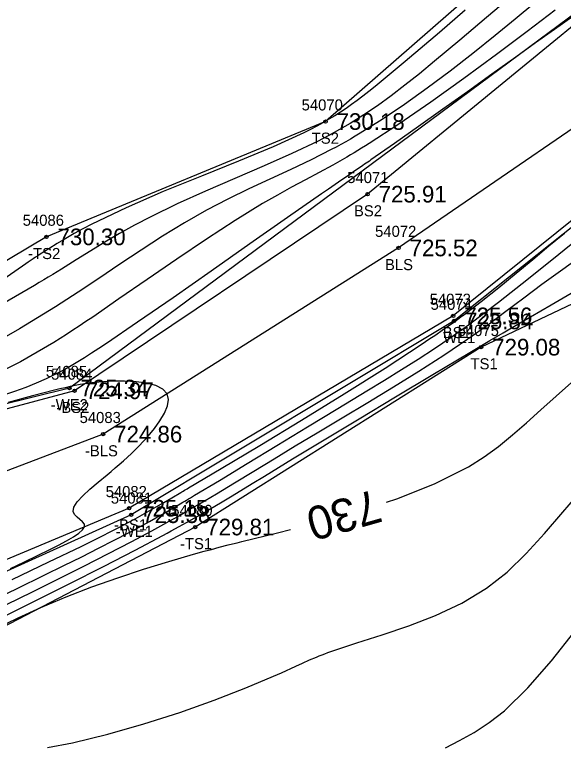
# Model space of a CAD drawing. Extents: x 1378535 to 1380697, y 997729 to 1000024.
# Drawn here: x 1379545.5 to 1379595, y 998849.6 to 998915.5 of the extents above; entities that cross this region are included whole.
import ezdxf

# ---------------------------------------------------------------- set-up
doc = ezdxf.new("R2010")
doc.units = 0
for name, color, linetype in [('RD_DTM_BkLn1', 7, 'Continuous'), ('RD_DTM_BkLn2', 7, 'Continuous'), ('RD_DTM_BkLn_txCode', 7, 'Continuous'), ('RD_DTM_Major1', 7, 'Continuous'), ('RD_DTM_Major1_Lbl', 7, 'Continuous'), ('RD_DTM_Minor1', 7, 'Continuous'), ('RD_EX_H2O', 7, 'Continuous'), ('RD_EX_H2O_txCode', 7, 'Continuous'), ('RD_EX_TX_H2O_ELEV', 7, 'Continuous'), ('RD_EX_TX_Misc_ELEV', 7, 'Continuous'), ('RD_SMD_Locator', 7, 'Continuous')]:
    doc.layers.add(name, color=color, linetype=linetype)

msp = doc.modelspace()

# ---------------------------------------------------------------- linework, layer by layer
at = {"layer": 'RD_DTM_BkLn1'}
for points in [[(1379671.069, 998947.908), (1379636.827, 998930.955), (1379605.186, 998911.649), (1379580.097, 998894.437), (1379553.453, 998877.652)], [(1379553.453, 998877.652), (1379522.751, 998865.974), (1379451.431, 998843.065), (1379379.342, 998825.397), (1379318.255, 998837.339), (1379265.677, 998824.822), (1379236.477, 998803.68), (1379246.946, 998781.52), (1379256.955, 998764.952), (1379266.258, 998734.328), (1379201.899, 998714.536)]]:
    msp.add_lwpolyline(points, dxfattribs=at)
at = {"layer": 'RD_DTM_BkLn2'}
for points in [[(1379660.439, 998956.621), (1379635.32, 998942.435), (1379597.334, 998926.658), (1379573.512, 998905.836), (1379548.348, 998895.437), (1379520.384, 998878.793)], [(1379663.886, 998950.121), (1379647.752, 998942.603), (1379634.064, 998936.73), (1379600.91, 998918.66), (1379577.302, 998899.287), (1379550.883, 998881.561), (1379521.593, 998873.746)], [(1379671.775, 998943.782), (1379640.108, 998924.255), (1379608.322, 998907.031), (1379585.019, 998888.315), (1379555.8, 998870.974), (1379525.725, 998858.388)], [(1379674.341, 998938.659), (1379643.601, 998920.545), (1379614.018, 998898.062), (1379587.543, 998885.495), (1379561.757, 998869.277), (1379529.754, 998852.608)]]:
    msp.add_lwpolyline(points, dxfattribs=at)
at = {"layer": 'RD_DTM_Major1'}
for points in [[(1379586.088, 998915.878), (1379583.774, 998913.871), (1379580.706, 998911.238), (1379577.979, 998908.984), (1379577.421, 998908.543), (1379576.885, 998908.128), (1379576.365, 998907.738), (1379575.858, 998907.369), (1379575.357, 998907.019), (1379574.859, 998906.685), (1379574.343, 998906.355), (1379573.819, 998906.036), (1379573.282, 998905.726), (1379572.729, 998905.421), (1379572.152, 998905.119), (1379571.547, 998904.816), (1379568.802, 998903.566), (1379565.673, 998902.264), (1379562.316, 998900.912), (1379558.884, 998899.513), (1379555.535, 998898.068), (1379552.423, 998896.579), (1379551.622, 998896.159), (1379550.844, 998895.732), (1379550.08, 998895.294), (1379549.322, 998894.842), (1379548.563, 998894.371), (1379547.794, 998893.878), (1379547.578, 998893.736), (1379547.36, 998893.593), (1379547.141, 998893.448), (1379546.697, 998893.151), (1379546.473, 998892.999), (1379544.068, 998891.351)], [(1379578.999, 998871.527), (1379579.933, 998871.829), (1379583.338, 998873.166), (1379586.392, 998874.704), (1379587.804, 998875.595), (1379589.12, 998876.552), (1379590.384, 998877.576), (1379591.64, 998878.67), (1379592.929, 998879.838), (1379594.297, 998881.082), (1379597.352, 998883.788)], [(1379545.11, 998865.539), (1379546.366, 998866.135), (1379547.55, 998866.704), (1379548.652, 998867.245), (1379549.445, 998867.647), (1379550.16, 998868.028), (1379550.772, 998868.386), (1379551.26, 998868.717), (1379551.601, 998869.019), (1379551.772, 998869.289), (1379551.762, 998869.533), (1379551.606, 998869.754), (1379551.366, 998869.963), (1379551.103, 998870.176), (1379550.877, 998870.405), (1379550.75, 998870.664), (1379550.81, 998871.078), (1379551.113, 998871.562), (1379551.613, 998872.105), (1379552.261, 998872.698), (1379553.011, 998873.331), (1379553.815, 998873.993), (1379554.182, 998874.297), (1379554.549, 998874.607), (1379554.917, 998874.922), (1379555.283, 998875.244), (1379555.648, 998875.573), (1379556.011, 998875.912), (1379556.267, 998876.159), (1379556.521, 998876.411), (1379556.773, 998876.668), (1379557.021, 998876.93), (1379557.266, 998877.197), (1379557.507, 998877.469), (1379558.077, 998878.161), (1379558.582, 998878.861), (1379558.985, 998879.547), (1379559.252, 998880.196), (1379559.344, 998880.784), (1379559.225, 998881.288), (1379558.835, 998881.718), (1379558.208, 998882.036), (1379557.392, 998882.253), (1379556.438, 998882.383), (1379555.394, 998882.437), (1379554.312, 998882.427), (1379553.894, 998882.409), (1379553.477, 998882.383), (1379553.063, 998882.349), (1379552.65, 998882.306), (1379552.239, 998882.256), (1379551.83, 998882.196), (1379551.383, 998882.122), (1379550.935, 998882.037), (1379550.484, 998881.943), (1379550.026, 998881.84), (1379549.557, 998881.728), (1379549.075, 998881.609), (1379547.088, 998881.091), (1379544.907, 998880.493)], [(1379543.791, 998860.139), (1379545.786, 998861.098), (1379547.835, 998862.026), (1379550.131, 998862.986), (1379552.448, 998863.879), (1379554.771, 998864.707), (1379557.083, 998865.472), (1379559.368, 998866.178), (1379561.611, 998866.826), (1379562.575, 998867.093), (1379563.219, 998867.267), (1379563.931, 998867.455), (1379564.72, 998867.659), (1379565.123, 998867.761), (1379565.532, 998867.864), (1379565.949, 998867.968), (1379569.184, 998868.764), (1379570.347, 998869.058)]]:
    msp.add_lwpolyline(points, dxfattribs=at)
at = {"layer": 'RD_DTM_Minor1'}
for points in [[(1379590.48, 998917.309), (1379588.018, 998915.218), (1379585.611, 998913.172), (1379583.341, 998911.265), (1379581.97, 998910.14), (1379580.669, 998909.105), (1379579.415, 998908.149), (1379578.188, 998907.263), (1379576.964, 998906.437), (1379575.723, 998905.661), (1379575.258, 998905.386), (1379574.785, 998905.115), (1379574.302, 998904.847), (1379573.807, 998904.581), (1379573.298, 998904.315), (1379572.772, 998904.049), (1379570.476, 998902.958), (1379567.968, 998901.841), (1379565.344, 998900.707), (1379562.701, 998899.56), (1379560.136, 998898.408), (1379557.745, 998897.256), (1379556.296, 998896.497), (1379554.932, 998895.734), (1379553.623, 998894.963), (1379552.335, 998894.176), (1379551.035, 998893.369), (1379549.691, 998892.534), (1379549.305, 998892.297), (1379548.913, 998892.056), (1379548.513, 998891.812), (1379548.104, 998891.565), (1379547.685, 998891.313), (1379547.255, 998891.056), (1379544.409, 998889.396)], [(1379592.379, 998916.524), (1379590.62, 998915.073), (1379588.811, 998913.597), (1379586.789, 998911.981), (1379584.739, 998910.39), (1379582.68, 998908.849), (1379580.63, 998907.383), (1379578.609, 998906.016), (1379576.634, 998904.774), (1379576.197, 998904.513), (1379575.762, 998904.26), (1379575.328, 998904.013), (1379574.894, 998903.771), (1379574.458, 998903.534), (1379574.021, 998903.301), (1379572.221, 998902.393), (1379570.374, 998901.517), (1379568.494, 998900.649), (1379566.594, 998899.765), (1379564.687, 998898.841), (1379562.787, 998897.852), (1379560.792, 998896.717), (1379558.821, 998895.508), (1379556.875, 998894.252), (1379554.956, 998892.974), (1379553.065, 998891.699), (1379551.203, 998890.454), (1379550.691, 998890.116), (1379550.179, 998889.781), (1379549.665, 998889.449), (1379549.147, 998889.118), (1379548.623, 998888.787), (1379548.09, 998888.455), (1379545.916, 998887.148), (1379543.619, 998885.843)], [(1379594.227, 998915.883), (1379591.705, 998913.96), (1379588.915, 998911.868), (1379585.977, 998909.709), (1379583.009, 998907.584), (1379580.129, 998905.598), (1379577.456, 998903.851), (1379577.108, 998903.634), (1379576.766, 998903.422), (1379576.429, 998903.217), (1379576.097, 998903.017), (1379575.769, 998902.822), (1379575.445, 998902.632), (1379574.17, 998901.909), (1379572.927, 998901.232), (1379571.694, 998900.574), (1379570.448, 998899.906), (1379569.167, 998899.202), (1379567.829, 998898.433), (1379565.374, 998896.925), (1379562.769, 998895.229), (1379560.097, 998893.427), (1379557.442, 998891.602), (1379554.887, 998889.837), (1379552.518, 998888.213), (1379551.902, 998887.798), (1379551.304, 998887.398), (1379550.718, 998887.012), (1379550.141, 998886.637), (1379549.569, 998886.273), (1379548.999, 998885.917), (1379547.517, 998885.03), (1379546, 998884.186), (1379544.431, 998883.384)], [(1379595.811, 998915.309), (1379594.152, 998914.141), (1379592.43, 998912.916), (1379590.656, 998911.646), (1379588.497, 998910.098), (1379586.3, 998908.524), (1379584.089, 998906.944), (1379581.888, 998905.38), (1379579.719, 998903.85), (1379577.606, 998902.376), (1379577.461, 998902.276), (1379577.316, 998902.176), (1379577.172, 998902.076), (1379577.028, 998901.977), (1379576.884, 998901.878), (1379576.741, 998901.779), (1379576.162, 998901.381), (1379575.582, 998900.982), (1379574.995, 998900.58), (1379573.788, 998899.75), (1379573.158, 998899.316), (1379570.072, 998897.169), (1379566.7, 998894.805), (1379563.213, 998892.357), (1379559.779, 998889.955), (1379556.567, 998887.734), (1379553.748, 998885.825), (1379553.055, 998885.366), (1379552.398, 998884.939), (1379551.771, 998884.541), (1379551.165, 998884.168), (1379550.573, 998883.817), (1379549.989, 998883.486), (1379549.159, 998883.045), (1379548.31, 998882.631), (1379547.426, 998882.238), (1379546.488, 998881.86), (1379545.478, 998881.491), (1379544.378, 998881.125)], [(1379542.969, 998862.43), (1379545.644, 998863.719), (1379548.193, 998864.956), (1379549.918, 998865.8), (1379551.533, 998866.599), (1379553.045, 998867.358), (1379554.462, 998868.082), (1379555.793, 998868.779), (1379557.043, 998869.452), (1379557.636, 998869.779), (1379558.219, 998870.105), (1379558.802, 998870.437), (1379559.394, 998870.779), (1379560.004, 998871.134), (1379560.64, 998871.508), (1379560.81, 998871.609), (1379560.983, 998871.711), (1379561.159, 998871.816), (1379561.338, 998871.922), (1379561.519, 998872.029), (1379561.703, 998872.139), (1379563.941, 998873.48), (1379566.451, 998874.995), (1379569.134, 998876.622), (1379571.892, 998878.3), (1379574.627, 998879.965), (1379577.24, 998881.557), (1379578.832, 998882.527), (1379580.36, 998883.469), (1379581.852, 998884.409), (1379583.336, 998885.377), (1379584.841, 998886.4), (1379586.395, 998887.507), (1379586.418, 998887.523), (1379586.441, 998887.54), (1379586.464, 998887.557), (1379586.488, 998887.574), (1379586.511, 998887.591), (1379586.534, 998887.608), (1379589.116, 998889.559), (1379591.815, 998891.686), (1379594.555, 998893.892), (1379597.263, 998896.079)], [(1379545.266, 998864.538), (1379548.575, 998866.131), (1379551.466, 998867.537), (1379552.443, 998868.018), (1379553.337, 998868.464), (1379554.16, 998868.88), (1379554.926, 998869.274), (1379555.648, 998869.654), (1379556.34, 998870.026), (1379556.968, 998870.372), (1379557.597, 998870.727), (1379558.244, 998871.097), (1379558.924, 998871.493), (1379559.654, 998871.922), (1379560.449, 998872.392), (1379560.562, 998872.458), (1379560.676, 998872.526), (1379560.792, 998872.595), (1379561.028, 998872.735), (1379561.149, 998872.806), (1379564.102, 998874.561), (1379567.574, 998876.64), (1379571.342, 998878.923), (1379575.185, 998881.288), (1379578.882, 998883.615), (1379582.21, 998885.785), (1379582.838, 998886.207), (1379583.444, 998886.62), (1379584.03, 998887.024), (1379584.6, 998887.424), (1379585.155, 998887.821), (1379585.726, 998888.236), (1379585.751, 998888.254), (1379585.777, 998888.273), (1379585.828, 998888.31), (1379585.853, 998888.329), (1379587.535, 998889.603), (1379589.15, 998890.883), (1379590.704, 998892.154), (1379592.202, 998893.403), (1379593.65, 998894.616), (1379595.053, 998895.777)], [(1379544.753, 998862.289), (1379547.093, 998863.441), (1379549.434, 998864.604), (1379551.73, 998865.757), (1379553.931, 998866.88), (1379555.99, 998867.95), (1379557.861, 998868.946), (1379558.398, 998869.238), (1379558.917, 998869.524), (1379559.422, 998869.805), (1379559.917, 998870.084), (1379560.407, 998870.362), (1379560.896, 998870.643), (1379561.099, 998870.761), (1379561.304, 998870.88), (1379561.509, 998871), (1379561.925, 998871.244), (1379562.135, 998871.368), (1379563.671, 998872.282), (1379565.31, 998873.271), (1379567.046, 998874.324), (1379568.872, 998875.434), (1379570.779, 998876.59), (1379572.761, 998877.784), (1379575.018, 998879.133), (1379577.322, 998880.512), (1379579.64, 998881.917), (1379581.938, 998883.343), (1379584.182, 998884.785), (1379586.339, 998886.238), (1379586.355, 998886.25), (1379586.371, 998886.261), (1379586.387, 998886.272), (1379586.419, 998886.294), (1379586.435, 998886.306), (1379588.134, 998887.516), (1379589.78, 998888.73), (1379591.402, 998889.947), (1379593.029, 998891.166), (1379594.691, 998892.385), (1379596.417, 998893.603)], [(1379544.208, 998861.054), (1379547.258, 998862.58), (1379550.4, 998864.164), (1379553.48, 998865.73), (1379556.342, 998867.206), (1379558.832, 998868.515), (1379559.223, 998868.724), (1379559.599, 998868.926), (1379560.309, 998869.313), (1379560.974, 998869.68), (1379561.662, 998870.068), (1379562.105, 998870.321), (1379562.324, 998870.447), (1379563.183, 998870.949), (1379564.049, 998871.465), (1379564.942, 998872.005), (1379565.883, 998872.58), (1379566.895, 998873.2), (1379567.999, 998873.875), (1379570.522, 998875.412), (1379573.399, 998877.154), (1379576.533, 998879.044), (1379579.827, 998881.021), (1379583.182, 998883.026), (1379586.514, 998885.007), (1379586.525, 998885.014), (1379586.53, 998885.017), (1379586.536, 998885.02), (1379587.136, 998885.376), (1379588.332, 998886.083), (1379589.534, 998886.791), (1379590.142, 998887.148), (1379593.851, 998889.31), (1379597.678, 998891.524)], [(1379548.447, 998849.389), (1379550.688, 998849.833), (1379553.87, 998850.602), (1379557.132, 998851.532), (1379560.367, 998852.571), (1379563.467, 998853.668), (1379566.325, 998854.77), (1379568.832, 998855.827), (1379569.526, 998856.139), (1379570.823, 998856.735), (1379571.446, 998857.019), (1379572.065, 998857.293), (1379572.691, 998857.558), (1379572.941, 998857.66), (1379573.195, 998857.761), (1379573.452, 998857.86), (1379573.713, 998857.959), (1379573.979, 998858.056), (1379574.249, 998858.153), (1379576.344, 998858.847), (1379578.628, 998859.568), (1379581.02, 998860.366), (1379583.437, 998861.296), (1379585.798, 998862.409), (1379588.021, 998863.758), (1379589.874, 998865.221), (1379591.603, 998866.879), (1379593.266, 998868.69), (1379594.919, 998870.609), (1379596.62, 998872.594)], [(1379584.342, 998849.383), (1379585.592, 998850.021), (1379586.905, 998850.761), (1379588.262, 998851.646), (1379589.641, 998852.719), (1379591.756, 998854.767), (1379593.881, 998857.214), (1379596.021, 998859.926)]]:
    msp.add_lwpolyline(points, dxfattribs=at)
at = {"layer": 'RD_EX_H2O'}
for points in [[(1379663.754, 998950.515), (1379645.661, 998942.36), (1379634.043, 998937.632), (1379600.64, 998919.048), (1379550.41, 998881.808), (1379521.385, 998874.616)], [(1379671.834, 998943.202), (1379640, 998924.062), (1379608.579, 998906.539), (1379585.103, 998887.86), (1379555.99, 998870.389), (1379525.834, 998856.734)]]:
    msp.add_lwpolyline(points, dxfattribs=at)
at = {"layer": 'RD_SMD_Locator'}
for centre in [(1379573.512, 998905.836), (1379577.302, 998899.287), (1379577.302, 998899.287), (1379548.348, 998895.437), (1379580.097, 998894.437), (1379585.019, 998888.315), (1379585.103, 998887.86), (1379587.543, 998885.495), (1379550.41, 998881.808), (1379550.883, 998881.561), (1379550.883, 998881.561), (1379553.453, 998877.652), (1379555.8, 998870.974), (1379555.99, 998870.389), (1379561.757, 998869.277)]:
    msp.add_circle(centre, 0.15, dxfattribs=at)

# ---------------------------------------------------------------- texts
at = {"layer": 'RD_DTM_BkLn_txCode'}
for s, p in [('54070', (1379571.355, 998906.836)), ('TS2', (1379572.268, 998903.836)), ('54071', (1379575.467, 998900.287)), ('54071', (1379575.467, 998900.287)), ('BS2', (1379576.074, 998897.287)), ('BS2', (1379576.074, 998897.287)), ('54086', (1379546.206, 998896.437)), ('54072', (1379577.979, 998895.437)), ('-TS2', (1379546.694, 998893.437)), ('BLS', (1379578.869, 998892.437)), ('54073', (1379582.901, 998889.315)), ('54075', (1379585.425, 998886.495)), ('BS1', (1379584.074, 998886.315)), ('TS1', (1379586.582, 998883.495)), ('54084', (1379548.765, 998882.561)), ('54084', (1379548.765, 998882.561)), ('-BS2', (1379549.245, 998879.561)), ('-BS2', (1379549.245, 998879.561)), ('54083', (1379551.335, 998878.652)), ('-BLS', (1379551.815, 998875.652)), ('54082', (1379553.682, 998871.974)), ('54080', (1379559.6, 998870.277)), ('-BS1', (1379554.446, 998868.974)), ('-TS1', (1379560.387, 998867.277))]:
    msp.add_text(s, height=1, dxfattribs=at).set_placement(p)
at = {"layer": 'RD_DTM_Major1_Lbl'}
msp.add_text('730', height=3, rotation=195.92784, dxfattribs=at).set_placement((1379577.987, 998872.71))
at = {"layer": 'RD_EX_H2O_txCode'}
for s, p in [('54074', (1379582.985, 998888.86)), ('WE1', (1379584.119, 998885.86)), ('54085', (1379548.292, 998882.808)), ('-WE2', (1379548.733, 998879.808)), ('54081', (1379554.155, 998871.389)), ('-WE1', (1379554.596, 998868.389))]:
    msp.add_text(s, height=1, dxfattribs=at).set_placement(p)
at = {"layer": 'RD_EX_TX_H2O_ELEV'}
for s, p in [('725.84', (1379586.103, 998887.11)), ('725.34', (1379551.41, 998881.058)), ('725.38', (1379556.99, 998869.639))]:
    msp.add_text(s, height=1.5, dxfattribs=at).set_placement(p)
at = {"layer": 'RD_EX_TX_Misc_ELEV'}
for s, p in [('730.18', (1379574.512, 998905.086)), ('725.91', (1379578.302, 998898.537)), ('725.91', (1379578.302, 998898.537)), ('730.30', (1379549.348, 998894.687)), ('725.52', (1379581.097, 998893.687)), ('725.56', (1379586.019, 998887.565)), ('729.08', (1379588.543, 998884.745)), ('724.97', (1379551.883, 998880.811)), ('724.97', (1379551.883, 998880.811)), ('724.86', (1379554.453, 998876.902)), ('725.15', (1379556.8, 998870.224)), ('729.81', (1379562.757, 998868.527))]:
    msp.add_text(s, height=1.5, dxfattribs=at).set_placement(p)

doc.saveas('drawing.dxf')
